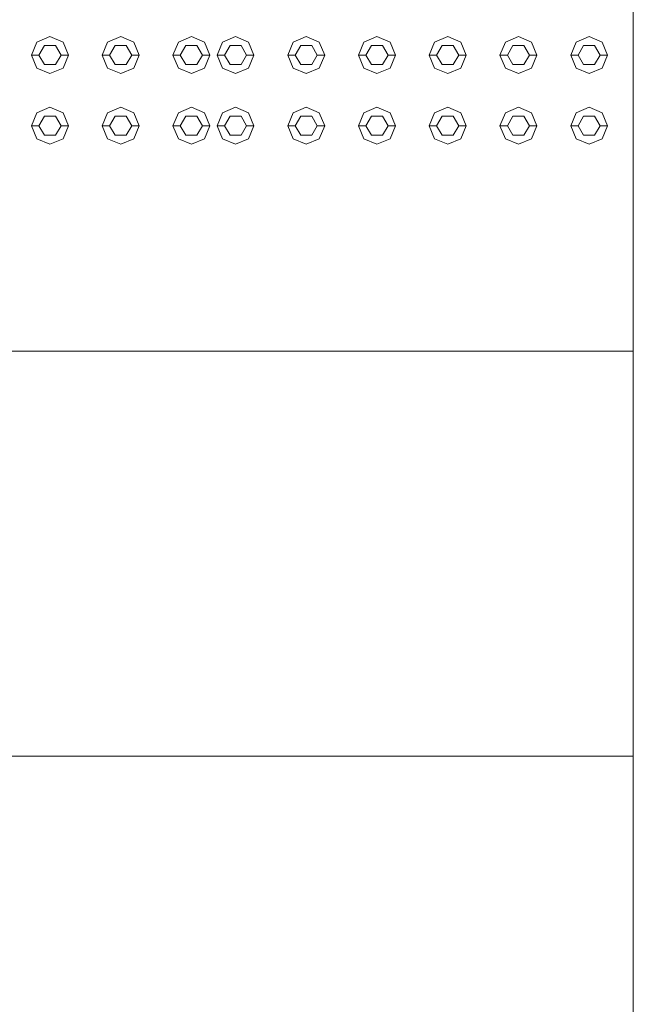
# Model space of a CAD drawing. Header units: millimetres. Extents: x 321 to 585, y -277 to 9.
# Tile 954 of 1056: x 354.858 to 355.691, y -10.753 to -9.416. Entities that reach past the tile are written whole.
import ezdxf

# ---------------------------------------------------------------- set-up
doc = ezdxf.new("R2010")
doc.units = ezdxf.units.MM
doc.header["$MEASUREMENT"] = 0
for name, color, linetype, lineweight in [('IFC-Elemento construtivo genérico-Contorno', 253, 'Continuous', 5), ('IFC-Escada-Contorno', 32, 'Continuous', 5), ('IFC-Laje-Contorno', 134, 'Continuous', 5), ('IFC-Lance de escada-Contorno', 32, 'Continuous', 5), ('IFC-Parede-Contorno', 42, 'Continuous', 5)]:
    doc.layers.add(name, color=color, linetype=linetype, lineweight=lineweight)

msp = doc.modelspace()

# ---------------------------------------------------------------- linework, layer by layer
at = {"layer": 'IFC-Elemento construtivo genérico-Contorno', "lineweight": 5}
for p, q in [((354.881, -9.4461), (354.8987, -9.4387)), ((354.881, -9.4461), (354.8987, -9.4387)), ((354.8987, -9.4387), (354.9164, -9.4461)), ((354.8987, -9.4387), (354.9164, -9.4461)), ((354.977, -9.4461), (354.9947, -9.4387)), ((354.977, -9.4461), (354.9947, -9.4387)), ((354.9947, -9.4387), (355.0124, -9.4461)), ((354.9947, -9.4387), (355.0124, -9.4461)), ((355.073, -9.4461), (355.0907, -9.4387)), ((355.073, -9.4461), (355.0907, -9.4387)), ((355.0907, -9.4387), (355.1084, -9.4461)), ((355.0907, -9.4387), (355.1084, -9.4461)), ((355.133, -9.4461), (355.1507, -9.4387)), ((355.133, -9.4461), (355.1507, -9.4387)), ((355.1507, -9.4387), (355.1684, -9.4461)), ((355.1507, -9.4387), (355.1684, -9.4461)), ((355.229, -9.4461), (355.2467, -9.4387)), ((355.229, -9.4461), (355.2467, -9.4387)), ((355.2467, -9.4387), (355.2644, -9.4461)), ((355.2467, -9.4387), (355.2644, -9.4461)), ((355.325, -9.4461), (355.3427, -9.4387)), ((355.325, -9.4461), (355.3427, -9.4387)), ((355.3427, -9.4387), (355.3604, -9.4461)), ((355.3427, -9.4387), (355.3604, -9.4461)), ((355.421, -9.4461), (355.4387, -9.4387)), ((355.421, -9.4461), (355.4387, -9.4387)), ((355.4387, -9.4387), (355.4564, -9.4461)), ((355.4387, -9.4387), (355.4564, -9.4461)), ((355.517, -9.4461), (355.5347, -9.4387)), ((355.517, -9.4461), (355.5347, -9.4387)), ((355.5347, -9.4387), (355.5524, -9.4461)), ((355.5347, -9.4387), (355.5524, -9.4461)), ((355.613, -9.4461), (355.6307, -9.4387)), ((355.613, -9.4461), (355.6307, -9.4387)), ((355.6307, -9.4387), (355.6484, -9.4461)), ((355.6307, -9.4387), (355.6484, -9.4461)), ((354.8737, -9.4637), (354.881, -9.4461)), ((354.8737, -9.4637), (354.881, -9.4461)), ((354.8837, -9.4637), (354.8912, -9.4507)), ((354.8837, -9.4637), (354.8912, -9.4507)), ((354.8912, -9.4507), (354.9062, -9.4507)), ((354.8912, -9.4507), (354.9062, -9.4507)), ((354.9062, -9.4507), (354.9137, -9.4637)), ((354.9062, -9.4507), (354.9137, -9.4637)), ((354.9164, -9.4461), (354.9237, -9.4637)), ((354.9164, -9.4461), (354.9237, -9.4637)), ((354.9697, -9.4637), (354.977, -9.4461)), ((354.9697, -9.4637), (354.977, -9.4461)), ((354.9797, -9.4637), (354.9872, -9.4507)), ((354.9797, -9.4637), (354.9872, -9.4507)), ((354.9872, -9.4507), (355.0022, -9.4507)), ((354.9872, -9.4507), (355.0022, -9.4507)), ((355.0022, -9.4507), (355.0097, -9.4637)), ((355.0022, -9.4507), (355.0097, -9.4637)), ((355.0124, -9.4461), (355.0197, -9.4637)), ((355.0124, -9.4461), (355.0197, -9.4637)), ((355.0657, -9.4637), (355.073, -9.4461)), ((355.0657, -9.4637), (355.073, -9.4461)), ((355.0757, -9.4637), (355.0832, -9.4507)), ((355.0757, -9.4637), (355.0832, -9.4507)), ((355.0832, -9.4507), (355.0982, -9.4507)), ((355.0832, -9.4507), (355.0982, -9.4507)), ((355.0982, -9.4507), (355.1057, -9.4637)), ((355.0982, -9.4507), (355.1057, -9.4637)), ((355.1084, -9.4461), (355.1157, -9.4637)), ((355.1084, -9.4461), (355.1157, -9.4637)), ((355.1257, -9.4637), (355.133, -9.4461)), ((355.1257, -9.4637), (355.133, -9.4461)), ((355.1357, -9.4637), (355.1432, -9.4507)), ((355.1357, -9.4637), (355.1432, -9.4507)), ((355.1432, -9.4507), (355.1582, -9.4507)), ((355.1432, -9.4507), (355.1582, -9.4507)), ((355.1582, -9.4507), (355.1657, -9.4637)), ((355.1582, -9.4507), (355.1657, -9.4637)), ((355.1684, -9.4461), (355.1757, -9.4637)), ((355.1684, -9.4461), (355.1757, -9.4637)), ((355.2217, -9.4637), (355.229, -9.4461)), ((355.2217, -9.4637), (355.229, -9.4461)), ((355.2317, -9.4637), (355.2392, -9.4507)), ((355.2317, -9.4637), (355.2392, -9.4507)), ((355.2392, -9.4507), (355.2542, -9.4507)), ((355.2392, -9.4507), (355.2542, -9.4507)), ((355.2542, -9.4507), (355.2617, -9.4637)), ((355.2542, -9.4507), (355.2617, -9.4637)), ((355.2644, -9.4461), (355.2717, -9.4637)), ((355.2644, -9.4461), (355.2717, -9.4637)), ((355.3177, -9.4637), (355.325, -9.4461)), ((355.3177, -9.4637), (355.325, -9.4461)), ((355.3277, -9.4637), (355.3352, -9.4507)), ((355.3277, -9.4637), (355.3352, -9.4507)), ((355.3352, -9.4507), (355.3502, -9.4507)), ((355.3352, -9.4507), (355.3502, -9.4507)), ((355.3502, -9.4507), (355.3577, -9.4637)), ((355.3502, -9.4507), (355.3577, -9.4637)), ((355.3604, -9.4461), (355.3677, -9.4637)), ((355.3604, -9.4461), (355.3677, -9.4637)), ((355.4137, -9.4637), (355.421, -9.4461)), ((355.4137, -9.4637), (355.421, -9.4461)), ((355.4237, -9.4637), (355.4312, -9.4507)), ((355.4237, -9.4637), (355.4312, -9.4507)), ((355.4312, -9.4507), (355.4462, -9.4507)), ((355.4312, -9.4507), (355.4462, -9.4507)), ((355.4462, -9.4507), (355.4537, -9.4637)), ((355.4462, -9.4507), (355.4537, -9.4637)), ((355.4564, -9.4461), (355.4637, -9.4637)), ((355.4564, -9.4461), (355.4637, -9.4637)), ((355.5097, -9.4637), (355.517, -9.4461)), ((355.5097, -9.4637), (355.517, -9.4461)), ((355.5197, -9.4637), (355.5272, -9.4507)), ((355.5197, -9.4637), (355.5272, -9.4507)), ((355.5272, -9.4507), (355.5422, -9.4507)), ((355.5272, -9.4507), (355.5422, -9.4507)), ((355.5422, -9.4507), (355.5497, -9.4637)), ((355.5422, -9.4507), (355.5497, -9.4637)), ((355.5524, -9.4461), (355.5597, -9.4637)), ((355.5524, -9.4461), (355.5597, -9.4637)), ((355.6057, -9.4637), (355.613, -9.4461)), ((355.6057, -9.4637), (355.613, -9.4461)), ((355.6157, -9.4637), (355.6232, -9.4507)), ((355.6157, -9.4637), (355.6232, -9.4507)), ((355.6232, -9.4507), (355.6382, -9.4507)), ((355.6232, -9.4507), (355.6382, -9.4507)), ((355.6382, -9.4507), (355.6457, -9.4637)), ((355.6382, -9.4507), (355.6457, -9.4637)), ((355.6484, -9.4461), (355.6557, -9.4637)), ((355.6484, -9.4461), (355.6557, -9.4637)), ((354.8737, -9.4637), (354.8837, -9.4637)), ((354.8737, -9.4637), (354.881, -9.4814)), ((354.8737, -9.4637), (354.8837, -9.4637)), ((354.8737, -9.4637), (354.881, -9.4814)), ((354.8837, -9.4637), (354.8912, -9.4767)), ((354.8837, -9.4637), (354.8912, -9.4767)), ((354.9062, -9.4767), (354.9137, -9.4637)), ((354.9062, -9.4767), (354.9137, -9.4637)), ((354.9137, -9.4637), (354.9237, -9.4637)), ((354.9137, -9.4637), (354.9237, -9.4637)), ((354.9164, -9.4814), (354.9237, -9.4637)), ((354.9164, -9.4814), (354.9237, -9.4637)), ((354.9697, -9.4637), (354.9797, -9.4637)), ((354.9697, -9.4637), (354.977, -9.4814)), ((354.9697, -9.4637), (354.9797, -9.4637)), ((354.9697, -9.4637), (354.977, -9.4814)), ((354.9797, -9.4637), (354.9872, -9.4767)), ((354.9797, -9.4637), (354.9872, -9.4767)), ((355.0022, -9.4767), (355.0097, -9.4637)), ((355.0022, -9.4767), (355.0097, -9.4637)), ((355.0097, -9.4637), (355.0197, -9.4637)), ((355.0097, -9.4637), (355.0197, -9.4637)), ((355.0124, -9.4814), (355.0197, -9.4637)), ((355.0124, -9.4814), (355.0197, -9.4637)), ((355.0657, -9.4637), (355.0757, -9.4637)), ((355.0657, -9.4637), (355.073, -9.4814)), ((355.0657, -9.4637), (355.0757, -9.4637)), ((355.0657, -9.4637), (355.073, -9.4814)), ((355.0757, -9.4637), (355.0832, -9.4767)), ((355.0757, -9.4637), (355.0832, -9.4767)), ((355.0982, -9.4767), (355.1057, -9.4637)), ((355.0982, -9.4767), (355.1057, -9.4637)), ((355.1057, -9.4637), (355.1157, -9.4637)), ((355.1057, -9.4637), (355.1157, -9.4637)), ((355.1084, -9.4814), (355.1157, -9.4637)), ((355.1084, -9.4814), (355.1157, -9.4637)), ((355.1257, -9.4637), (355.1357, -9.4637)), ((355.1257, -9.4637), (355.133, -9.4814)), ((355.1257, -9.4637), (355.1357, -9.4637)), ((355.1257, -9.4637), (355.133, -9.4814)), ((355.1357, -9.4637), (355.1432, -9.4767)), ((355.1357, -9.4637), (355.1432, -9.4767)), ((355.1582, -9.4767), (355.1657, -9.4637)), ((355.1582, -9.4767), (355.1657, -9.4637)), ((355.1657, -9.4637), (355.1757, -9.4637)), ((355.1657, -9.4637), (355.1757, -9.4637)), ((355.1684, -9.4814), (355.1757, -9.4637)), ((355.1684, -9.4814), (355.1757, -9.4637)), ((355.2217, -9.4637), (355.2317, -9.4637)), ((355.2217, -9.4637), (355.229, -9.4814)), ((355.2217, -9.4637), (355.2317, -9.4637)), ((355.2217, -9.4637), (355.229, -9.4814)), ((355.2317, -9.4637), (355.2392, -9.4767)), ((355.2317, -9.4637), (355.2392, -9.4767)), ((355.2542, -9.4767), (355.2617, -9.4637)), ((355.2542, -9.4767), (355.2617, -9.4637)), ((355.2617, -9.4637), (355.2717, -9.4637)), ((355.2617, -9.4637), (355.2717, -9.4637)), ((355.2644, -9.4814), (355.2717, -9.4637)), ((355.2644, -9.4814), (355.2717, -9.4637)), ((355.3177, -9.4637), (355.3277, -9.4637)), ((355.3177, -9.4637), (355.325, -9.4814)), ((355.3177, -9.4637), (355.3277, -9.4637)), ((355.3177, -9.4637), (355.325, -9.4814)), ((355.3277, -9.4637), (355.3352, -9.4767)), ((355.3277, -9.4637), (355.3352, -9.4767)), ((355.3502, -9.4767), (355.3577, -9.4637)), ((355.3502, -9.4767), (355.3577, -9.4637)), ((355.3577, -9.4637), (355.3677, -9.4637)), ((355.3577, -9.4637), (355.3677, -9.4637)), ((355.3604, -9.4814), (355.3677, -9.4637)), ((355.3604, -9.4814), (355.3677, -9.4637)), ((355.4137, -9.4637), (355.4237, -9.4637)), ((355.4137, -9.4637), (355.421, -9.4814)), ((355.4137, -9.4637), (355.4237, -9.4637)), ((355.4137, -9.4637), (355.421, -9.4814)), ((355.4237, -9.4637), (355.4312, -9.4767)), ((355.4237, -9.4637), (355.4312, -9.4767)), ((355.4462, -9.4767), (355.4537, -9.4637)), ((355.4462, -9.4767), (355.4537, -9.4637)), ((355.4537, -9.4637), (355.4637, -9.4637)), ((355.4537, -9.4637), (355.4637, -9.4637)), ((355.4564, -9.4814), (355.4637, -9.4637)), ((355.4564, -9.4814), (355.4637, -9.4637)), ((355.5097, -9.4637), (355.5197, -9.4637)), ((355.5097, -9.4637), (355.517, -9.4814)), ((355.5097, -9.4637), (355.5197, -9.4637)), ((355.5097, -9.4637), (355.517, -9.4814)), ((355.5197, -9.4637), (355.5272, -9.4767)), ((355.5197, -9.4637), (355.5272, -9.4767)), ((355.5422, -9.4767), (355.5497, -9.4637)), ((355.5422, -9.4767), (355.5497, -9.4637)), ((355.5497, -9.4637), (355.5597, -9.4637)), ((355.5497, -9.4637), (355.5597, -9.4637)), ((355.5524, -9.4814), (355.5597, -9.4637)), ((355.5524, -9.4814), (355.5597, -9.4637)), ((355.6057, -9.4637), (355.6157, -9.4637)), ((355.6057, -9.4637), (355.613, -9.4814)), ((355.6057, -9.4637), (355.6157, -9.4637)), ((355.6057, -9.4637), (355.613, -9.4814)), ((355.6157, -9.4637), (355.6232, -9.4767)), ((355.6157, -9.4637), (355.6232, -9.4767)), ((355.6382, -9.4767), (355.6457, -9.4637)), ((355.6382, -9.4767), (355.6457, -9.4637)), ((355.6457, -9.4637), (355.6557, -9.4637)), ((355.6457, -9.4637), (355.6557, -9.4637)), ((355.6484, -9.4814), (355.6557, -9.4637)), ((355.6484, -9.4814), (355.6557, -9.4637)), ((354.881, -9.4814), (354.8987, -9.4887)), ((354.881, -9.4814), (354.8987, -9.4887)), ((354.8912, -9.4767), (354.9062, -9.4767)), ((354.8912, -9.4767), (354.9062, -9.4767)), ((354.8987, -9.4887), (354.9164, -9.4814)), ((354.8987, -9.4887), (354.9164, -9.4814)), ((354.977, -9.4814), (354.9947, -9.4887)), ((354.977, -9.4814), (354.9947, -9.4887)), ((354.9872, -9.4767), (355.0022, -9.4767)), ((354.9872, -9.4767), (355.0022, -9.4767)), ((354.9947, -9.4887), (355.0124, -9.4814)), ((354.9947, -9.4887), (355.0124, -9.4814)), ((355.073, -9.4814), (355.0907, -9.4887)), ((355.073, -9.4814), (355.0907, -9.4887)), ((355.0832, -9.4767), (355.0982, -9.4767)), ((355.0832, -9.4767), (355.0982, -9.4767)), ((355.0907, -9.4887), (355.1084, -9.4814)), ((355.0907, -9.4887), (355.1084, -9.4814)), ((355.133, -9.4814), (355.1507, -9.4887)), ((355.133, -9.4814), (355.1507, -9.4887)), ((355.1432, -9.4767), (355.1582, -9.4767)), ((355.1432, -9.4767), (355.1582, -9.4767)), ((355.1507, -9.4887), (355.1684, -9.4814)), ((355.1507, -9.4887), (355.1684, -9.4814)), ((355.229, -9.4814), (355.2467, -9.4887)), ((355.229, -9.4814), (355.2467, -9.4887)), ((355.2392, -9.4767), (355.2542, -9.4767)), ((355.2392, -9.4767), (355.2542, -9.4767)), ((355.2467, -9.4887), (355.2644, -9.4814)), ((355.2467, -9.4887), (355.2644, -9.4814)), ((355.325, -9.4814), (355.3427, -9.4887)), ((355.325, -9.4814), (355.3427, -9.4887)), ((355.3352, -9.4767), (355.3502, -9.4767)), ((355.3352, -9.4767), (355.3502, -9.4767)), ((355.3427, -9.4887), (355.3604, -9.4814)), ((355.3427, -9.4887), (355.3604, -9.4814)), ((355.421, -9.4814), (355.4387, -9.4887)), ((355.421, -9.4814), (355.4387, -9.4887)), ((355.4312, -9.4767), (355.4462, -9.4767)), ((355.4312, -9.4767), (355.4462, -9.4767)), ((355.4387, -9.4887), (355.4564, -9.4814)), ((355.4387, -9.4887), (355.4564, -9.4814)), ((355.517, -9.4814), (355.5347, -9.4887)), ((355.517, -9.4814), (355.5347, -9.4887)), ((355.5272, -9.4767), (355.5422, -9.4767)), ((355.5272, -9.4767), (355.5422, -9.4767)), ((355.5347, -9.4887), (355.5524, -9.4814)), ((355.5347, -9.4887), (355.5524, -9.4814)), ((355.613, -9.4814), (355.6307, -9.4887)), ((355.613, -9.4814), (355.6307, -9.4887)), ((355.6232, -9.4767), (355.6382, -9.4767)), ((355.6232, -9.4767), (355.6382, -9.4767)), ((355.6307, -9.4887), (355.6484, -9.4814)), ((355.6307, -9.4887), (355.6484, -9.4814)), ((354.881, -9.5421), (354.8987, -9.5347)), ((354.881, -9.5421), (354.8987, -9.5347)), ((354.8987, -9.5347), (354.9164, -9.5421)), ((354.8987, -9.5347), (354.9164, -9.5421)), ((354.977, -9.5421), (354.9947, -9.5347)), ((354.977, -9.5421), (354.9947, -9.5347)), ((354.9947, -9.5347), (355.0124, -9.5421)), ((354.9947, -9.5347), (355.0124, -9.5421)), ((355.073, -9.5421), (355.0907, -9.5347)), ((355.073, -9.5421), (355.0907, -9.5347)), ((355.0907, -9.5347), (355.1084, -9.5421)), ((355.0907, -9.5347), (355.1084, -9.5421)), ((355.133, -9.5421), (355.1507, -9.5347)), ((355.133, -9.5421), (355.1507, -9.5347)), ((355.1507, -9.5347), (355.1684, -9.5421)), ((355.1507, -9.5347), (355.1684, -9.5421)), ((355.229, -9.5421), (355.2467, -9.5347)), ((355.229, -9.5421), (355.2467, -9.5347)), ((355.2467, -9.5347), (355.2644, -9.5421)), ((355.2467, -9.5347), (355.2644, -9.5421)), ((355.325, -9.5421), (355.3427, -9.5347)), ((355.325, -9.5421), (355.3427, -9.5347)), ((355.3427, -9.5347), (355.3604, -9.5421)), ((355.3427, -9.5347), (355.3604, -9.5421)), ((355.421, -9.5421), (355.4387, -9.5347)), ((355.421, -9.5421), (355.4387, -9.5347)), ((355.4387, -9.5347), (355.4564, -9.5421)), ((355.4387, -9.5347), (355.4564, -9.5421)), ((355.517, -9.5421), (355.5347, -9.5347)), ((355.517, -9.5421), (355.5347, -9.5347)), ((355.5347, -9.5347), (355.5524, -9.5421)), ((355.5347, -9.5347), (355.5524, -9.5421)), ((355.613, -9.5421), (355.6307, -9.5347)), ((355.613, -9.5421), (355.6307, -9.5347)), ((355.6307, -9.5347), (355.6484, -9.5421)), ((355.6307, -9.5347), (355.6484, -9.5421)), ((354.8737, -9.5597), (354.881, -9.5421)), ((354.8737, -9.5597), (354.881, -9.5421)), ((354.8837, -9.5597), (354.8912, -9.5467)), ((354.8837, -9.5597), (354.8912, -9.5467)), ((354.8912, -9.5467), (354.9062, -9.5467)), ((354.8912, -9.5467), (354.9062, -9.5467)), ((354.9062, -9.5467), (354.9137, -9.5597)), ((354.9062, -9.5467), (354.9137, -9.5597)), ((354.9164, -9.5421), (354.9237, -9.5597)), ((354.9164, -9.5421), (354.9237, -9.5597)), ((354.9697, -9.5597), (354.977, -9.5421)), ((354.9697, -9.5597), (354.977, -9.5421)), ((354.9797, -9.5597), (354.9872, -9.5467)), ((354.9797, -9.5597), (354.9872, -9.5467)), ((354.9872, -9.5467), (355.0022, -9.5467)), ((354.9872, -9.5467), (355.0022, -9.5467)), ((355.0022, -9.5467), (355.0097, -9.5597)), ((355.0022, -9.5467), (355.0097, -9.5597)), ((355.0124, -9.5421), (355.0197, -9.5597)), ((355.0124, -9.5421), (355.0197, -9.5597)), ((355.0657, -9.5597), (355.073, -9.5421)), ((355.0657, -9.5597), (355.073, -9.5421)), ((355.0757, -9.5597), (355.0832, -9.5467)), ((355.0757, -9.5597), (355.0832, -9.5467)), ((355.0832, -9.5467), (355.0982, -9.5467)), ((355.0832, -9.5467), (355.0982, -9.5467)), ((355.0982, -9.5467), (355.1057, -9.5597)), ((355.0982, -9.5467), (355.1057, -9.5597)), ((355.1084, -9.5421), (355.1157, -9.5597)), ((355.1084, -9.5421), (355.1157, -9.5597)), ((355.1257, -9.5597), (355.133, -9.5421)), ((355.1257, -9.5597), (355.133, -9.5421)), ((355.1357, -9.5597), (355.1432, -9.5467)), ((355.1357, -9.5597), (355.1432, -9.5467)), ((355.1432, -9.5467), (355.1582, -9.5467)), ((355.1432, -9.5467), (355.1582, -9.5467)), ((355.1582, -9.5467), (355.1657, -9.5597)), ((355.1582, -9.5467), (355.1657, -9.5597)), ((355.1684, -9.5421), (355.1757, -9.5597)), ((355.1684, -9.5421), (355.1757, -9.5597)), ((355.2217, -9.5597), (355.229, -9.5421)), ((355.2217, -9.5597), (355.229, -9.5421)), ((355.2317, -9.5597), (355.2392, -9.5467)), ((355.2317, -9.5597), (355.2392, -9.5467)), ((355.2392, -9.5467), (355.2542, -9.5467)), ((355.2392, -9.5467), (355.2542, -9.5467)), ((355.2542, -9.5467), (355.2617, -9.5597)), ((355.2542, -9.5467), (355.2617, -9.5597)), ((355.2644, -9.5421), (355.2717, -9.5597)), ((355.2644, -9.5421), (355.2717, -9.5597)), ((355.3177, -9.5597), (355.325, -9.5421)), ((355.3177, -9.5597), (355.325, -9.5421)), ((355.3277, -9.5597), (355.3352, -9.5467)), ((355.3277, -9.5597), (355.3352, -9.5467)), ((355.3352, -9.5467), (355.3502, -9.5467)), ((355.3352, -9.5467), (355.3502, -9.5467)), ((355.3502, -9.5467), (355.3577, -9.5597)), ((355.3502, -9.5467), (355.3577, -9.5597)), ((355.3604, -9.5421), (355.3677, -9.5597)), ((355.3604, -9.5421), (355.3677, -9.5597)), ((355.4137, -9.5597), (355.421, -9.5421)), ((355.4137, -9.5597), (355.421, -9.5421)), ((355.4237, -9.5597), (355.4312, -9.5467)), ((355.4237, -9.5597), (355.4312, -9.5467)), ((355.4312, -9.5467), (355.4462, -9.5467)), ((355.4312, -9.5467), (355.4462, -9.5467)), ((355.4462, -9.5467), (355.4537, -9.5597)), ((355.4462, -9.5467), (355.4537, -9.5597)), ((355.4564, -9.5421), (355.4637, -9.5597)), ((355.4564, -9.5421), (355.4637, -9.5597)), ((355.5097, -9.5597), (355.517, -9.5421)), ((355.5097, -9.5597), (355.517, -9.5421)), ((355.5197, -9.5597), (355.5272, -9.5467)), ((355.5197, -9.5597), (355.5272, -9.5467)), ((355.5272, -9.5467), (355.5422, -9.5467)), ((355.5272, -9.5467), (355.5422, -9.5467)), ((355.5422, -9.5467), (355.5497, -9.5597)), ((355.5422, -9.5467), (355.5497, -9.5597)), ((355.5524, -9.5421), (355.5597, -9.5597)), ((355.5524, -9.5421), (355.5597, -9.5597)), ((355.6057, -9.5597), (355.613, -9.5421)), ((355.6057, -9.5597), (355.613, -9.5421)), ((355.6157, -9.5597), (355.6232, -9.5467)), ((355.6157, -9.5597), (355.6232, -9.5467)), ((355.6232, -9.5467), (355.6382, -9.5467)), ((355.6232, -9.5467), (355.6382, -9.5467)), ((355.6382, -9.5467), (355.6457, -9.5597)), ((355.6382, -9.5467), (355.6457, -9.5597)), ((355.6484, -9.5421), (355.6557, -9.5597)), ((355.6484, -9.5421), (355.6557, -9.5597)), ((354.8737, -9.5597), (354.8837, -9.5597)), ((354.8737, -9.5597), (354.881, -9.5774)), ((354.8737, -9.5597), (354.8837, -9.5597)), ((354.8737, -9.5597), (354.881, -9.5774)), ((354.8837, -9.5597), (354.8912, -9.5727)), ((354.8837, -9.5597), (354.8912, -9.5727)), ((354.9062, -9.5727), (354.9137, -9.5597)), ((354.9062, -9.5727), (354.9137, -9.5597)), ((354.9137, -9.5597), (354.9237, -9.5597)), ((354.9137, -9.5597), (354.9237, -9.5597)), ((354.9164, -9.5774), (354.9237, -9.5597)), ((354.9164, -9.5774), (354.9237, -9.5597)), ((354.9697, -9.5597), (354.9797, -9.5597)), ((354.9697, -9.5597), (354.977, -9.5774)), ((354.9697, -9.5597), (354.9797, -9.5597)), ((354.9697, -9.5597), (354.977, -9.5774)), ((354.9797, -9.5597), (354.9872, -9.5727)), ((354.9797, -9.5597), (354.9872, -9.5727)), ((355.0022, -9.5727), (355.0097, -9.5597)), ((355.0022, -9.5727), (355.0097, -9.5597)), ((355.0097, -9.5597), (355.0197, -9.5597)), ((355.0097, -9.5597), (355.0197, -9.5597)), ((355.0124, -9.5774), (355.0197, -9.5597)), ((355.0124, -9.5774), (355.0197, -9.5597)), ((355.0657, -9.5597), (355.0757, -9.5597)), ((355.0657, -9.5597), (355.073, -9.5774)), ((355.0657, -9.5597), (355.0757, -9.5597)), ((355.0657, -9.5597), (355.073, -9.5774)), ((355.0757, -9.5597), (355.0832, -9.5727)), ((355.0757, -9.5597), (355.0832, -9.5727)), ((355.0982, -9.5727), (355.1057, -9.5597)), ((355.0982, -9.5727), (355.1057, -9.5597)), ((355.1057, -9.5597), (355.1157, -9.5597)), ((355.1057, -9.5597), (355.1157, -9.5597)), ((355.1084, -9.5774), (355.1157, -9.5597)), ((355.1084, -9.5774), (355.1157, -9.5597)), ((355.1257, -9.5597), (355.1357, -9.5597)), ((355.1257, -9.5597), (355.133, -9.5774)), ((355.1257, -9.5597), (355.1357, -9.5597)), ((355.1257, -9.5597), (355.133, -9.5774)), ((355.1357, -9.5597), (355.1432, -9.5727)), ((355.1357, -9.5597), (355.1432, -9.5727)), ((355.1582, -9.5727), (355.1657, -9.5597)), ((355.1582, -9.5727), (355.1657, -9.5597)), ((355.1657, -9.5597), (355.1757, -9.5597)), ((355.1657, -9.5597), (355.1757, -9.5597)), ((355.1684, -9.5774), (355.1757, -9.5597)), ((355.1684, -9.5774), (355.1757, -9.5597)), ((355.2217, -9.5597), (355.2317, -9.5597)), ((355.2217, -9.5597), (355.229, -9.5774)), ((355.2217, -9.5597), (355.2317, -9.5597)), ((355.2217, -9.5597), (355.229, -9.5774)), ((355.2317, -9.5597), (355.2392, -9.5727)), ((355.2317, -9.5597), (355.2392, -9.5727)), ((355.2542, -9.5727), (355.2617, -9.5597)), ((355.2542, -9.5727), (355.2617, -9.5597)), ((355.2617, -9.5597), (355.2717, -9.5597)), ((355.2617, -9.5597), (355.2717, -9.5597)), ((355.2644, -9.5774), (355.2717, -9.5597)), ((355.2644, -9.5774), (355.2717, -9.5597)), ((355.3177, -9.5597), (355.3277, -9.5597)), ((355.3177, -9.5597), (355.325, -9.5774)), ((355.3177, -9.5597), (355.3277, -9.5597)), ((355.3177, -9.5597), (355.325, -9.5774)), ((355.3277, -9.5597), (355.3352, -9.5727)), ((355.3277, -9.5597), (355.3352, -9.5727)), ((355.3502, -9.5727), (355.3577, -9.5597)), ((355.3502, -9.5727), (355.3577, -9.5597)), ((355.3577, -9.5597), (355.3677, -9.5597)), ((355.3577, -9.5597), (355.3677, -9.5597)), ((355.3604, -9.5774), (355.3677, -9.5597)), ((355.3604, -9.5774), (355.3677, -9.5597)), ((355.4137, -9.5597), (355.4237, -9.5597)), ((355.4137, -9.5597), (355.421, -9.5774)), ((355.4137, -9.5597), (355.4237, -9.5597)), ((355.4137, -9.5597), (355.421, -9.5774)), ((355.4237, -9.5597), (355.4312, -9.5727)), ((355.4237, -9.5597), (355.4312, -9.5727)), ((355.4462, -9.5727), (355.4537, -9.5597)), ((355.4462, -9.5727), (355.4537, -9.5597)), ((355.4537, -9.5597), (355.4637, -9.5597)), ((355.4537, -9.5597), (355.4637, -9.5597)), ((355.4564, -9.5774), (355.4637, -9.5597)), ((355.4564, -9.5774), (355.4637, -9.5597)), ((355.5097, -9.5597), (355.5197, -9.5597)), ((355.5097, -9.5597), (355.517, -9.5774)), ((355.5097, -9.5597), (355.5197, -9.5597)), ((355.5097, -9.5597), (355.517, -9.5774)), ((355.5197, -9.5597), (355.5272, -9.5727)), ((355.5197, -9.5597), (355.5272, -9.5727)), ((355.5422, -9.5727), (355.5497, -9.5597)), ((355.5422, -9.5727), (355.5497, -9.5597)), ((355.5497, -9.5597), (355.5597, -9.5597)), ((355.5497, -9.5597), (355.5597, -9.5597)), ((355.5524, -9.5774), (355.5597, -9.5597)), ((355.5524, -9.5774), (355.5597, -9.5597)), ((355.6057, -9.5597), (355.6157, -9.5597)), ((355.6057, -9.5597), (355.613, -9.5774)), ((355.6057, -9.5597), (355.6157, -9.5597)), ((355.6057, -9.5597), (355.613, -9.5774)), ((355.6157, -9.5597), (355.6232, -9.5727)), ((355.6157, -9.5597), (355.6232, -9.5727)), ((355.6382, -9.5727), (355.6457, -9.5597)), ((355.6382, -9.5727), (355.6457, -9.5597)), ((355.6457, -9.5597), (355.6557, -9.5597)), ((355.6457, -9.5597), (355.6557, -9.5597)), ((355.6484, -9.5774), (355.6557, -9.5597)), ((355.6484, -9.5774), (355.6557, -9.5597)), ((354.8912, -9.5727), (354.9062, -9.5727)), ((354.8912, -9.5727), (354.9062, -9.5727)), ((354.9872, -9.5727), (355.0022, -9.5727)), ((354.9872, -9.5727), (355.0022, -9.5727)), ((355.0832, -9.5727), (355.0982, -9.5727)), ((355.0832, -9.5727), (355.0982, -9.5727)), ((355.1432, -9.5727), (355.1582, -9.5727)), ((355.1432, -9.5727), (355.1582, -9.5727)), ((355.2392, -9.5727), (355.2542, -9.5727)), ((355.2392, -9.5727), (355.2542, -9.5727)), ((355.3352, -9.5727), (355.3502, -9.5727)), ((355.3352, -9.5727), (355.3502, -9.5727)), ((355.4312, -9.5727), (355.4462, -9.5727)), ((355.4312, -9.5727), (355.4462, -9.5727)), ((355.5272, -9.5727), (355.5422, -9.5727)), ((355.5272, -9.5727), (355.5422, -9.5727)), ((355.6232, -9.5727), (355.6382, -9.5727)), ((355.6232, -9.5727), (355.6382, -9.5727)), ((354.881, -9.5774), (354.8987, -9.5847)), ((354.881, -9.5774), (354.8987, -9.5847)), ((354.8987, -9.5847), (354.9164, -9.5774)), ((354.8987, -9.5847), (354.9164, -9.5774)), ((354.977, -9.5774), (354.9947, -9.5847)), ((354.977, -9.5774), (354.9947, -9.5847)), ((354.9947, -9.5847), (355.0124, -9.5774)), ((354.9947, -9.5847), (355.0124, -9.5774)), ((355.073, -9.5774), (355.0907, -9.5847)), ((355.073, -9.5774), (355.0907, -9.5847)), ((355.0907, -9.5847), (355.1084, -9.5774)), ((355.0907, -9.5847), (355.1084, -9.5774)), ((355.133, -9.5774), (355.1507, -9.5847)), ((355.133, -9.5774), (355.1507, -9.5847)), ((355.1507, -9.5847), (355.1684, -9.5774)), ((355.1507, -9.5847), (355.1684, -9.5774)), ((355.229, -9.5774), (355.2467, -9.5847)), ((355.229, -9.5774), (355.2467, -9.5847)), ((355.2467, -9.5847), (355.2644, -9.5774)), ((355.2467, -9.5847), (355.2644, -9.5774)), ((355.325, -9.5774), (355.3427, -9.5847)), ((355.325, -9.5774), (355.3427, -9.5847)), ((355.3427, -9.5847), (355.3604, -9.5774)), ((355.3427, -9.5847), (355.3604, -9.5774)), ((355.421, -9.5774), (355.4387, -9.5847)), ((355.421, -9.5774), (355.4387, -9.5847)), ((355.4387, -9.5847), (355.4564, -9.5774)), ((355.4387, -9.5847), (355.4564, -9.5774)), ((355.517, -9.5774), (355.5347, -9.5847)), ((355.517, -9.5774), (355.5347, -9.5847)), ((355.5347, -9.5847), (355.5524, -9.5774)), ((355.5347, -9.5847), (355.5524, -9.5774)), ((355.613, -9.5774), (355.6307, -9.5847)), ((355.613, -9.5774), (355.6307, -9.5847)), ((355.6307, -9.5847), (355.6484, -9.5774)), ((355.6307, -9.5847), (355.6484, -9.5774))]:
    msp.add_line(p, q, dxfattribs=at)
at = {"layer": 'IFC-Escada-Contorno', "color": 7, "lineweight": 5}
for p, q in [((354.0797, -9.8661), (355.6907, -9.8661)), ((354.0797, -9.8661), (355.6907, -9.8661)), ((355.6907, -10.4161), (355.6907, -9.8661)), ((354.0797, -10.4161), (355.6907, -10.4161)), ((355.6907, -10.9661), (355.6907, -10.4161))]:
    msp.add_line(p, q, dxfattribs=at)
at = {"layer": 'IFC-Laje-Contorno', "color": 7, "lineweight": 5}
msp.add_line((355.6907, -9.8661), (355.6907, -5.9124), dxfattribs=at)
at = {"layer": 'IFC-Lance de escada-Contorno', "color": 7, "lineweight": 5}
for p, q in [((354.0797, -9.8661), (355.6907, -9.8661)), ((354.0797, -10.4161), (355.6907, -10.4161))]:
    msp.add_line(p, q, dxfattribs=at)
at = {"layer": 'IFC-Parede-Contorno', "color": 7, "lineweight": 5}
for p, q in [((355.6907, -9.7589), (355.6907, -4.5524)), ((355.6907, -11.4061), (355.6907, -9.7589))]:
    msp.add_line(p, q, dxfattribs=at)

doc.saveas('drawing.dxf')
